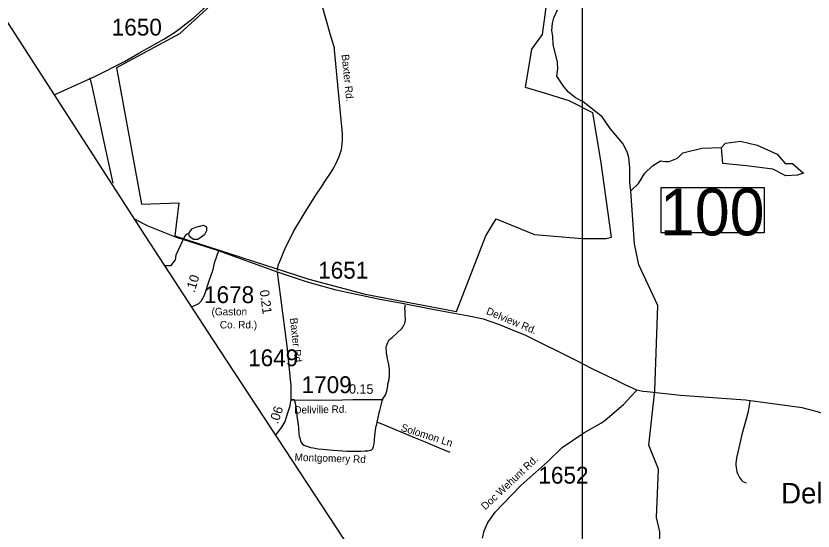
# Model space of a CAD drawing. Extents: x 1268485 to 1426702, y 514839 to 616766.
# Drawn here: x 1273649 to 1280633, y 604649 to 609159 of the extents above; entities that cross this region are included whole.
import ezdxf

# ---------------------------------------------------------------- set-up
doc = ezdxf.new("R2010")
doc.units = 0
for name, color, linetype in [('Old_Level_10', 7, 'Continuous'), ('Old_Level_11', 7, 'Continuous'), ('Old_Level_17', 7, 'Continuous'), ('Old_Level_31', 7, 'Continuous'), ('Old_Level_32', 7, 'Continuous'), ('Old_Level_35', 7, 'Continuous'), ('Old_Level_50', 7, 'Continuous'), ('Old_Level_52', 7, 'Continuous'), ('Old_Level_53', 7, 'Continuous'), ('Old_Level_59', 7, 'Continuous'), ('Old_Level_60', 7, 'Continuous'), ('Old_Level_62', 7, 'Continuous'), ('Old_Level_63', 7, 'Continuous'), ('Old_Level_8', 7, 'Continuous'), ('Old_Level_9', 7, 'Continuous')]:
    doc.layers.add(name, color=color, linetype=linetype)

msp = doc.modelspace()

# ---------------------------------------------------------------- linework, layer by layer
at = {"layer": 'Old_Level_11'}
msp.add_line((1275362.612, 606603.431), (1275362.612, 606603.431), dxfattribs=at)
at = {"layer": 'Old_Level_31'}
msp.add_line((1279243.633, 605863.757), (1279243.633, 605863.757), dxfattribs=at)
msp.add_lwpolyline([(1279303.606, 607655.877), (1280203.827, 607655.877), (1280203.827, 607258.656), (1279303.606, 607258.656), (1279303.606, 607655.877)], dxfattribs=at)
at = {"layer": 'Old_Level_32'}
msp.add_line((1275941.333, 606916.196), (1275422.604, 607101.701), dxfattribs=at)
for points in [[(1273984.775, 608467.122), (1274344.839, 608632.938), (1274599.572, 608761.132), (1274724.894, 608833.819), (1274945.569, 608956.726), (1275046.372, 609021.484), (1275201.663, 609140.427), (1275291.568, 609221.044), (1275422.34, 609374.348), (1275547.662, 609542.189), (1275724.748, 609803.864), (1275814.654, 609925.45), (1275914.095, 610078.754), (1276014.898, 610221.486)], [(1275422.604, 607101.701), (1275056.635, 607219.132), (1274807.309, 607318.756), (1274686.819, 607379.835)], [(1275422.604, 607101.701), (1275386.536, 606993.44), (1275371.037, 606927.537), (1275340.674, 606845.353), (1275299.373, 606712.115), (1275268.089, 606658.916), (1275249.445, 606637.279), (1275187.944, 606609.096)], [(1276059.845, 605796.811), (1276059.845, 605918.397), (1276048.948, 606036.019), (1276024.428, 606267.297), (1275969.94, 606694.169), (1275941.333, 606916.196)], [(1279088.31, 605883.329), (1278986.562, 605928.834), (1278892.202, 605974.482), (1278697.753, 606068.3), (1278558.228, 606142.674), (1278117.426, 606361.636), (1277980.675, 606417.009), (1277881.36, 606456.858), (1277744.694, 606502.992), (1277601.26, 606534.488), (1277312.351, 606585.516), (1277019.566, 606642.823), (1276838.333, 606675.279), (1276454.029, 606758.638), (1276203.724, 606828.9), (1275941.333, 606916.196)], [(1277736.709, 604586.236), (1277750.331, 604650.994), (1277784.387, 604722.36), (1277847.049, 604813.55), (1277911.072, 604880.95), (1278071.812, 605047.47), (1278310.197, 605258.924), (1278435.925, 605379.174), (1278623.86, 605509.704), (1278778.277, 605595.925), (1278810.124, 605619.718), (1278970.864, 605757.163), (1279040.336, 605828.529), (1279088.31, 605883.329)], [(1281806.959, 605080.035), (1281660.92, 605192.602), (1281432.286, 605338.699), (1281354.901, 605376.782), (1281278.291, 605422.287), (1281125.919, 605518.778), (1280936.07, 605600.688), (1280780.323, 605657), (1280672.589, 605692.925), (1280537.079, 605727.387), (1280041.588, 605794.489), (1279471.292, 605836.184), (1279179.285, 605866.564), (1279142.176, 605871.354), (1279088.31, 605883.329)], [(1275923.705, 605486.682), (1275978.114, 605557.604), (1276006.719, 605609.146), (1276025.79, 605667.296), (1276048.947, 605736.018), (1276059.845, 605796.811)], [(1276059.845, 605796.811), (1276090.699, 605796.478), (1276303.679, 605794.169), (1276509.329, 605797.829), (1276600.638, 605799.454), (1276713.7, 605802.098), (1276866.266, 605800.776)]]:
    msp.add_lwpolyline(points, dxfattribs=at)
at = {"layer": 'Old_Level_35'}
msp.add_line((1276056.237, 605803.517), (1276085.662, 605800.544), dxfattribs=at)
for points in [[(1276466.341, 607896.433), (1276479.772, 607929.139), (1276492.28, 607963.331), (1276500.892, 607991.116), (1276504.378, 608007.981), (1276508.787, 608046.07), (1276509.915, 608069.138), (1276510.735, 608094.616), (1276510.325, 608126.297), (1276504.481, 608192.579), (1276497.612, 608248.148), (1276441.017, 608863.202), (1276438.762, 608880.734), (1276434.763, 608898.113), (1276409.029, 608983.568), (1276288.766, 609409.256), (1276247.243, 609566.89)], [(1274297.3, 608618.319), (1274315.755, 608533.94), (1274351.639, 608369.796), (1274437.863, 607975.327), (1274498.969, 607695.687)], [(1276330.904, 607670.876), (1276349.666, 607699.429), (1276410.464, 607791.959), (1276433.738, 607828.561), (1276455.576, 607869.674), (1276466.341, 607896.433)], [(1275940.383, 606930.228), (1275944.586, 606956.679), (1275950.533, 606982.977), (1275974.421, 607043.622), (1275996.669, 607096.833), (1276020.25, 607148.916), (1276051.418, 607211.559), (1276082.381, 607270.665), (1276108.423, 607316.289), (1276139.283, 607368.629), (1276175.167, 607425.889), (1276271.952, 607582.396), (1276330.904, 607670.876)], [(1276860.964, 605801.569), (1276870.909, 605814.385), (1276879.624, 605828.021), (1276887.21, 605842.324), (1276893.67, 605857.19), (1276898.796, 605872.569), (1276902.487, 605888.306), (1276905.05, 605904.3), (1276906.075, 605916.04), (1276907.203, 605926.703), (1276908.843, 605936.699), (1276911.099, 605946.746), (1276912.739, 605956.794), (1276915.61, 605964.637), (1276917.251, 605973.557), (1276918.378, 605981.452), (1276919.506, 605992.063), (1276921.147, 606002.059), (1276922.274, 606012.107), (1276922.89, 606022.205), (1276923.402, 606032.817), (1276923.402, 606043.993), (1276922.89, 606055.731), (1276921.762, 606067.419), (1276919.506, 606081.978), (1276916.123, 606107.149), (1276910.484, 606134.523), (1276905.05, 606157.437), (1276900.539, 606177.584), (1276896.028, 606207.112), (1276894.387, 606227.258), (1276893.26, 606242.944), (1276893.772, 606257.554), (1276896.13, 606272.011), (1276900.334, 606286.057), (1276906.28, 606299.436), (1276913.765, 606312.047), (1276922.787, 606323.581), (1276933.142, 606333.936), (1276944.625, 606342.959), (1277029.004, 606422.826), (1277038.026, 606433.437), (1277045.613, 606445.075), (1277051.867, 606457.48), (1277056.789, 606470.552), (1277059.967, 606484.085), (1277061.71, 606497.875), (1277061.71, 606511.819), (1277060.274, 606525.608), (1277059.762, 606542.935), (1277058.634, 606563.082), (1277058.019, 606580.357), (1277056.994, 606594.916), (1277057.096, 606604.041), (1277058.224, 606613.166), (1277060.48, 606622.085), (1277063.658, 606630.698)], [(1276085.662, 605800.544), (1276099.503, 605756.766), (1276105.347, 605711.962), (1276114.164, 605633.324), (1276120.521, 605584.009), (1276128.62, 605503.731), (1276131.901, 605480.56), (1276136.412, 605463.9), (1276140.411, 605450.213), (1276146.357, 605431.45), (1276150.151, 605422.685), (1276153.842, 605416.994), (1276160.096, 605409.254), (1276170.451, 605401.923), (1276188.29, 605395.208), (1276205.515, 605389.62), (1276230.839, 605380.752), (1276252.267, 605376.086), (1276297.788, 605369.371), (1276335.005, 605364.603), (1276428.919, 605356.606), (1276551.54, 605349.686), (1276601.163, 605348.046), (1276670.778, 605349.174), (1276704.714, 605350.609), (1276731.884, 605351.788), (1276744.494, 605352.865), (1276756.9, 605356.709), (1276765.102, 605360.554), (1276771.356, 605364.86), (1276776.892, 605371.985), (1276779.763, 605379.521), (1276781.609, 605388.134), (1276786.838, 605413.303), (1276794.424, 605481.381), (1276799.551, 605536.129), (1276805.292, 605566.477), (1276810.213, 605583.804), (1276814.417, 605603.182)], [(1276814.417, 605603.182), (1276821.491, 605642.449), (1276831.026, 605684.229), (1276836.153, 605704.836), (1276855.838, 605775.272), (1276860.964, 605801.569)], [(1280078.334, 605787.113), (1280075.77, 605769.684), (1280070.644, 605731.493), (1280064.287, 605695.147), (1280047.781, 605629.941), (1280028.711, 605567.4), (1280008.923, 605495.273), (1279977.755, 605350.455), (1279962.787, 605290.016), (1279959.096, 605265.102), (1279957.455, 605244.187), (1279956.84, 605225.271), (1279958.173, 605206.713), (1279961.146, 605187.746), (1279966.478, 605169.496), (1279972.424, 605151.914), (1279980.421, 605134.022), (1279989.751, 605119.054), (1279997.03, 605107.417), (1280005.95, 605094.499), (1280016.613, 605083.58), (1280033.53, 605076.249), (1280045.73, 605071.584)], [(1276814.417, 605603.182), (1276839.638, 605592.981), (1277146.499, 605465.079), (1277234.261, 605429.707), (1277378.003, 605369.115), (1277430.906, 605347.994), (1277450.796, 605339.074)]]:
    msp.add_lwpolyline(points, dxfattribs=at)
at = {"layer": 'Old_Level_50'}
msp.add_line((1279240.623, 605863.757), (1279240.623, 605863.757), dxfattribs=at)
at = {"layer": 'Old_Level_52'}
msp.add_lwpolyline([(1268485.228, 616765.973), (1271092.371, 612866.089), (1271603.979, 612109.028), (1273440.333, 609310.323), (1274778.27, 607238.2), (1275374.14, 606323.169), (1278026.752, 602285.653), (1279408.707, 600233.543), (1280579.426, 598504.803), (1280995.776, 597856.098), (1281572.617, 596979.448), (1282413.042, 595678.081), (1282806.841, 595082.057), (1283106.06, 594638.413), (1283535.727, 593965.428), (1283962.284, 593326.724), (1284776.514, 592085.916), (1285203.794, 591801.378), (1287417.971, 590296.08), (1292077.678, 587135.953), (1292709.921, 586705.02), (1294394.058, 585547.168), (1295250.323, 584942.843), (1295803.932, 584561.919)], dxfattribs=at)
at = {"layer": 'Old_Level_53'}
for points in [[(1275452.761, 609344.162), (1275082.034, 609003.52), (1274530.117, 608706.007), (1274750.389, 607511.221), (1275074.999, 607522.821), (1275040.219, 607232.825), (1276216.717, 606854.608), (1276709.644, 606722.43), (1277509.577, 606571.633)], [(1277509.577, 606571.633), (1277764.628, 607232.825), (1277857.374, 607383.623), (1278193.578, 607244.424), (1278610.934, 607209.625), (1278819.612, 607209.625), (1278865.985, 607221.225), (1278773.239, 607894.017), (1278703.68, 608311.612), (1278495.002, 608416.011), (1278309.51, 608474.01), (1278112.425, 608532.009), (1278170.391, 608868.405), (1278263.137, 608996.004), (1278309.51, 609343.999)]]:
    msp.add_lwpolyline(points, dxfattribs=at)
at = {"layer": 'Old_Level_59'}
for points in [[(1279036.977, 607628.635), (1279028.774, 607700.864), (1279027.954, 607829.022), (1279018.112, 607919.245), (1279003.348, 607969.688), (1278965.106, 608042.635), (1278854.378, 608173.459), (1278786.71, 608275.164), (1278617.85, 608407.423), (1278552.746, 608442.948), (1278489.898, 608490.572), (1278447.247, 608545.628), (1278387.372, 608633.134), (1278396.804, 608694.957), (1278394.343, 608755.089), (1278355.999, 608908.108), (1278351.692, 608978.288), (1278342.978, 609030.474), (1278350.565, 609096.346), (1278361.74, 609142.125), (1278393.421, 609211.38)], [(1279216.058, 602052.715), (1279136.006, 602197.02), (1279275.031, 602437.136), (1279273.918, 602518.024), (1279384.027, 602611.677), (1279328.048, 602698.158), (1279164.006, 602809.757), (1279012.985, 603147.632), (1278976.999, 603348.583), (1279206.965, 603901.967), (1279283.039, 604291.053), (1279291.959, 604642.052), (1279262.021, 604767.441), (1279279.963, 605190.514), (1279194.046, 605402.282), (1279246.95, 605877.131), (1279274.017, 606625.059), (1279107.002, 606979.594), (1279069.99, 607164.192), (1279036.977, 607628.635)]]:
    msp.add_lwpolyline(points, dxfattribs=at)
at = {"layer": 'Old_Level_60'}
msp.add_lwpolyline([(1280281.698, 607818.435), (1280050.174, 607848.136), (1279842.397, 607865.956), (1279830.523, 608008.518), (1279867.027, 608044.224), (1279996.746, 608061.979), (1280142.002, 608028.845), (1280317.318, 607949.118), (1280387.962, 607866.341), (1280453.857, 607865.956), (1280548.841, 607782.795), (1280495.413, 607764.974), (1280394.011, 607757.92), (1280281.698, 607818.435)], dxfattribs=at)
at = {"layer": 'Old_Level_62'}
for points in [[(1279036.977, 607628.635), (1279104.644, 607693.021), (1279159.697, 607782.795), (1279224.999, 607848.136), (1279296.237, 607889.716), (1279337.793, 607883.777), (1279373.412, 607883.777), (1279444.65, 607913.477), (1279492.142, 607960.998), (1279658.365, 608002.578), (1279830.523, 608008.518)], [(1275171.027, 607229.245), (1275163.233, 607255.187), (1275177.481, 607278.948), (1275196.478, 607297.956), (1275224.973, 607309.836), (1275267.716, 607321.716), (1275291.393, 607326.286), (1275319.957, 607312.212), (1275319.957, 607276.571), (1275300.96, 607243.307), (1275241.595, 607202.914), (1275203.602, 607202.914), (1275171.027, 607229.245)], [(1275163.233, 607255.187), (1275141.862, 607245.683), (1275125.24, 607226.675), (1275049.252, 607065.104), (1275044.503, 607022.336), (1275004.135, 606972.439), (1274952.483, 606970.675)]]:
    msp.add_lwpolyline(points, dxfattribs=at)
at = {"layer": 'Old_Level_63'}
msp.add_line((1278611.149, 616680.45), (1278611.149, 588514.397), dxfattribs=at)

# ---------------------------------------------------------------- texts
at = {"layer": 'Old_Level_10'}
for s, height, rotation, p in [('Baxter Rd.', 65.6167, 275.7955222, (1276501.986, 608820.119)), ('Solomon Ln', 65.6167, 342.3500083, (1277016.312, 605527.944)), ('Montgomery Rd', 65.61666, 358.1593, (1276089.813, 605263.815))]:
    msp.add_text(s, height=height, rotation=rotation, dxfattribs=at).set_placement(p)
at = {"layer": 'Old_Level_11'}
for s, height, p in [('(Gaston ', 65.6167, (1275362.612, 606537.815)), ('   Co. Rd.)', 65.61666, (1275362.612, 606422.986))]:
    msp.add_text(s, height=height, dxfattribs=at).set_placement(p)
for s, height, rotation, p in [('Delview Rd.', 65.61666, 337.4484667, (1277763.326, 606550.575)), ('Baxter Rd.', 65.6167, 276.0519139, (1276049.739, 606512.353)), ('Dellville Rd.', 65.61666, 1.0197639, (1276088.199, 605676.521)), ('Doc Wehunt Rd.', 65.61666, 43.2082417, (1277761.806, 604828.974))]:
    msp.add_text(s, height=height, rotation=rotation, dxfattribs=at).set_placement(p)
at = {"layer": 'Old_Level_17'}
for s, rotation, p in [('.10', 72.7778361, (1275212.568, 606731.808)), ('0.21', 277.2742056, (1275784.655, 606755.647)), ('0.15', 359.5037972, (1276567.39, 605852.226)), ('.06', 71.8426167, (1275944.692, 605580.811))]:
    msp.add_text(s, height=82.0208, rotation=rotation, dxfattribs=at).set_placement(p)
at = {"layer": 'Old_Level_31'}
msp.add_text('100', height=410.1042, dxfattribs=at).set_placement((1279292.421, 607237.76))
at = {"layer": 'Old_Level_8'}
for s, p in [('1650', (1274488.446, 608987.343)), ('1651', (1276296.875, 606858.94)), ('1678', (1275297.134, 606644.981)), ('1649', (1275683.378, 606092.048)), ('1709', (1276151.812, 605856.522)), ('1652', (1278226.655, 605064.009))]:
    msp.add_text(s, height=147.6375, dxfattribs=at).set_placement(p)
at = {"layer": 'Old_Level_9'}
msp.add_text('Dellview', height=180.4458, dxfattribs=at).set_placement((1280353.33, 604890.2))

doc.saveas('drawing.dxf')
